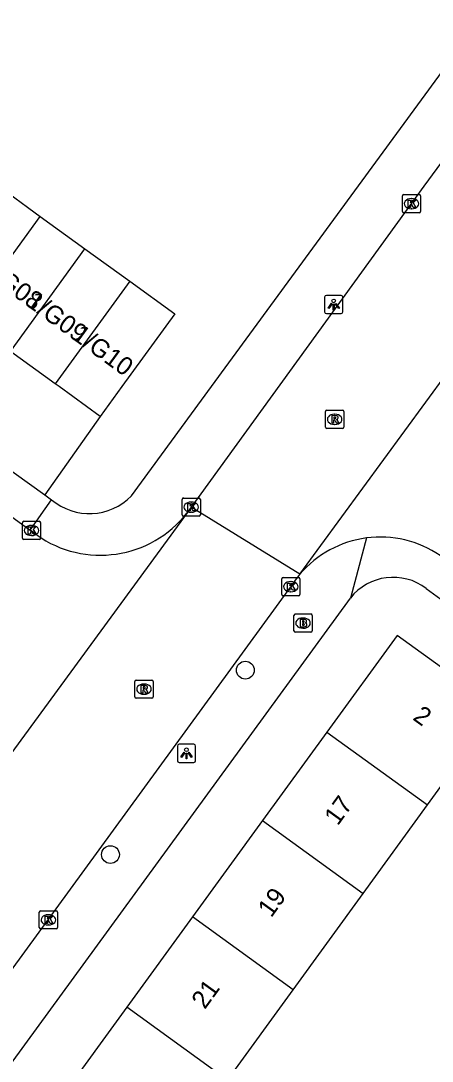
# Model space of a CAD drawing. Extents: x 160107 to 160928, y 382056 to 382918.
# Drawn here: x 160434.1 to 160456.7, y 382462.9 to 382520.1 of the extents above; entities that cross this region are included whole.
import ezdxf

# ---------------------------------------------------------------- set-up
doc = ezdxf.new("R2010")
doc.units = 0
for name, color, linetype in [('IMGEO_Boom', 7, 'Continuous'), ('IMGEO_Brandkraan', 7, 'Continuous'), ('IMGEO_Kolk', 7, 'Continuous'), ('IMGEO_Lichtpunt', 7, 'Continuous'), ('IMGEO_Pand', 7, 'Continuous'), ('IMGEO_Pand_nummerreeks', 7, 'Continuous'), ('IMGEO_Parkeervlak_open', 7, 'Continuous'), ('IMGEO_Rijbaan_lokaal_open', 7, 'Continuous'), ('IMGEO_Rioolput', 7, 'Continuous'), ('IMGEO_Voetpad_open', 7, 'Continuous')]:
    doc.layers.add(name, color=color, linetype=linetype)

msp = doc.modelspace()

# ---------------------------------------------------------------- linework, layer by layer
at = {"layer": 'IMGEO_Boom'}
for centre in [(160446.425, 382484.416), (160439.011, 382474.28)]:
    msp.add_circle(centre, 0.489, dxfattribs=at)
at = {"layer": 'IMGEO_Brandkraan'}
for p, q in [((160449.094, 382486.576), (160449.094, 382487.428)), ((160449.169, 382487.502), (160450.021, 382487.502)), ((160449.582, 382487.282), (160449.607, 382487.282)), ((160450.095, 382487.428), (160450.095, 382486.576)), ((160450.021, 382486.502), (160449.169, 382486.502)), ((160449.605, 382486.722), (160449.58, 382486.722))]:
    msp.add_line(p, q, dxfattribs=at)
for points in [[(160449.094, 382486.576), (160449.094, 382487.428)], [(160449.169, 382487.502), (160450.021, 382487.502)], [(160449.442, 382487.202), (160449.442, 382486.802), (160449.655, 382486.802)], [(160449.673, 382487.202), (160449.442, 382487.202)], [(160449.621, 382487.121), (160449.567, 382487.121), (160449.567, 382487.045)], [(160449.567, 382487.045), (160449.62, 382487.045)], [(160449.629, 382486.969), (160449.567, 382486.969), (160449.567, 382486.888)], [(160450.095, 382487.428), (160450.095, 382486.576)], [(160450.021, 382486.502), (160449.169, 382486.502)], [(160449.567, 382486.888), (160449.629, 382486.888)]]:
    msp.add_lwpolyline(points, dxfattribs=at)
for centre, radius, start, end in [((160449.171, 382487.426), 0.0765, 91.552, 178.448), ((160449.171, 382487.426), 0.0765, 91.552, 178.448), ((160449.622, 382487.083), 0.0379, 267.8285, 90.9355), ((160449.63, 382486.928), 0.0404, 269.8759, 90.5077), ((160449.677, 382487.057), 0.145, 59.4692, 91.5367), ((160449.702, 382487.104), 0.0922, 285.5137, 58.1501), ((160449.707, 382486.912), 0.105, 301.3115, 78.989), ((160450.019, 382487.426), 0.0765, 1.552, 88.448), ((160450.019, 382487.426), 0.0765, 1.552, 88.448), ((160449.171, 382486.578), 0.0765, 181.552, 268.448), ((160449.171, 382486.578), 0.0765, 181.552, 268.448), ((160449.661, 382487.053), 0.251, 268.6676, 293.5347), ((160450.019, 382486.578), 0.0765, 271.552, 358.448), ((160450.019, 382486.578), 0.0765, 271.552, 358.448)]:
    msp.add_arc(centre, radius, start, end, dxfattribs=at)
for centre, major_axis, ratio, start_param, end_param in [((160449.581, 382487.002), (-0.387, 0.002), 0.722429, 4.712389, 7.853982), ((160449.606, 382487.002), (-0.39, 0.002), 0.717154, 1.570796, 4.712389)]:
    msp.add_ellipse(centre, major_axis=major_axis, ratio=ratio, start_param=start_param, end_param=end_param, dxfattribs=at)
at = {"layer": 'IMGEO_Kolk'}
for p, q in [((160455.058, 382509.623), (160455.058, 382510.475)), ((160455.133, 382510.549), (160455.985, 382510.549)), ((160456.059, 382510.475), (160456.059, 382509.623)), ((160455.546, 382510.329), (160455.571, 382510.329)), ((160455.985, 382509.549), (160455.133, 382509.549)), ((160455.569, 382509.769), (160455.544, 382509.769)), ((160443.026, 382493.876), (160443.878, 382493.876)), ((160442.951, 382492.95), (160442.951, 382493.802)), ((160443.439, 382493.656), (160443.464, 382493.656)), ((160443.952, 382493.802), (160443.952, 382492.95)), ((160443.878, 382492.876), (160443.026, 382492.876)), ((160443.462, 382493.096), (160443.437, 382493.096)), ((160434.175, 382491.668), (160434.175, 382492.52)), ((160434.25, 382492.594), (160435.102, 382492.594)), ((160434.663, 382492.374), (160434.688, 382492.374)), ((160435.176, 382492.52), (160435.176, 382491.668)), ((160435.102, 382491.594), (160434.25, 382491.594)), ((160434.686, 382491.814), (160434.661, 382491.814)), ((160448.422, 382488.577), (160448.422, 382489.429)), ((160448.497, 382489.503), (160449.349, 382489.503)), ((160448.91, 382489.283), (160448.935, 382489.283)), ((160449.423, 382489.429), (160449.423, 382488.577)), ((160448.933, 382488.723), (160448.908, 382488.723)), ((160449.349, 382488.503), (160448.497, 382488.503)), ((160435.1, 382470.266), (160435.1, 382471.118)), ((160435.175, 382471.192), (160436.027, 382471.192)), ((160435.588, 382470.972), (160435.613, 382470.972)), ((160436.101, 382471.118), (160436.101, 382470.266)), ((160435.611, 382470.412), (160435.586, 382470.412)), ((160436.027, 382470.192), (160435.175, 382470.192))]:
    msp.add_line(p, q, dxfattribs=at)
for points in [[(160455.058, 382509.623), (160455.058, 382510.475)], [(160455.133, 382510.549), (160455.985, 382510.549)], [(160456.059, 382510.475), (160456.059, 382509.623)], [(160455.379, 382510.249), (160455.502, 382510.249), (160455.502, 382510.098), (160455.632, 382510.249), (160455.796, 382510.249), (160455.65, 382510.098), (160455.803, 382509.849), (160455.651, 382509.849), (160455.566, 382510.013), (160455.502, 382509.946), (160455.502, 382509.849), (160455.379, 382509.849), (160455.379, 382510.249)], [(160455.985, 382509.549), (160455.133, 382509.549)], [(160443.026, 382493.876), (160443.878, 382493.876)], [(160442.951, 382492.95), (160442.951, 382493.802)], [(160443.272, 382493.576), (160443.395, 382493.576), (160443.395, 382493.425), (160443.525, 382493.576), (160443.689, 382493.576), (160443.543, 382493.425), (160443.696, 382493.176), (160443.544, 382493.176), (160443.459, 382493.34), (160443.395, 382493.273), (160443.395, 382493.176), (160443.272, 382493.176), (160443.272, 382493.576)], [(160443.952, 382493.802), (160443.952, 382492.95)], [(160443.878, 382492.876), (160443.026, 382492.876)], [(160434.175, 382491.668), (160434.175, 382492.52)], [(160434.25, 382492.594), (160435.102, 382492.594)], [(160434.496, 382492.294), (160434.619, 382492.294), (160434.619, 382492.143), (160434.749, 382492.294), (160434.913, 382492.294), (160434.767, 382492.143), (160434.92, 382491.894), (160434.768, 382491.894), (160434.683, 382492.058), (160434.619, 382491.991), (160434.619, 382491.894), (160434.496, 382491.894), (160434.496, 382492.294)], [(160435.176, 382492.52), (160435.176, 382491.668)], [(160435.102, 382491.594), (160434.25, 382491.594)], [(160448.422, 382488.577), (160448.422, 382489.429)], [(160448.497, 382489.503), (160449.349, 382489.503)], [(160449.423, 382489.429), (160449.423, 382488.577)], [(160448.743, 382489.203), (160448.866, 382489.203), (160448.866, 382489.052), (160448.996, 382489.203), (160449.16, 382489.203), (160449.014, 382489.052), (160449.167, 382488.803), (160449.015, 382488.803), (160448.93, 382488.967), (160448.866, 382488.9), (160448.866, 382488.803), (160448.743, 382488.803), (160448.743, 382489.203)], [(160449.349, 382488.503), (160448.497, 382488.503)], [(160435.1, 382470.266), (160435.1, 382471.118)], [(160435.175, 382471.192), (160436.027, 382471.192)], [(160436.101, 382471.118), (160436.101, 382470.266)], [(160435.421, 382470.892), (160435.544, 382470.892), (160435.544, 382470.741), (160435.674, 382470.892), (160435.838, 382470.892), (160435.692, 382470.741), (160435.845, 382470.492), (160435.693, 382470.492), (160435.608, 382470.656), (160435.544, 382470.589), (160435.544, 382470.492), (160435.421, 382470.492), (160435.421, 382470.892)], [(160436.027, 382470.192), (160435.175, 382470.192)]]:
    msp.add_lwpolyline(points, dxfattribs=at)
for centre, start, end in [((160455.135, 382510.473), 91.552, 178.448), ((160455.135, 382510.473), 91.552, 178.448), ((160455.983, 382510.473), 1.552, 88.448), ((160455.983, 382510.473), 1.552, 88.448), ((160455.135, 382509.625), 181.552, 268.448), ((160455.135, 382509.625), 181.552, 268.448), ((160455.983, 382509.625), 271.552, 358.448), ((160455.983, 382509.625), 271.552, 358.448), ((160443.028, 382493.8), 91.552, 178.448), ((160443.028, 382493.8), 91.552, 178.448), ((160443.876, 382493.8), 1.552, 88.448), ((160443.876, 382493.8), 1.552, 88.448), ((160443.028, 382492.952), 181.552, 268.448), ((160443.028, 382492.952), 181.552, 268.448), ((160443.876, 382492.952), 271.552, 358.448), ((160443.876, 382492.952), 271.552, 358.448), ((160434.252, 382492.518), 91.552, 178.448), ((160434.252, 382492.518), 91.552, 178.448), ((160435.1, 382492.518), 1.552, 88.448), ((160435.1, 382492.518), 1.552, 88.448), ((160434.252, 382491.67), 181.552, 268.448), ((160434.252, 382491.67), 181.552, 268.448), ((160435.1, 382491.67), 271.552, 358.448), ((160435.1, 382491.67), 271.552, 358.448), ((160448.499, 382489.427), 91.552, 178.448), ((160448.499, 382489.427), 91.552, 178.448), ((160449.347, 382489.427), 1.552, 88.448), ((160449.347, 382489.427), 1.552, 88.448), ((160448.499, 382488.579), 181.552, 268.448), ((160448.499, 382488.579), 181.552, 268.448), ((160449.347, 382488.579), 271.552, 358.448), ((160449.347, 382488.579), 271.552, 358.448), ((160435.177, 382471.116), 91.552, 178.448), ((160435.177, 382471.116), 91.552, 178.448), ((160436.025, 382471.116), 1.552, 88.448), ((160436.025, 382471.116), 1.552, 88.448), ((160435.177, 382470.268), 181.552, 268.448), ((160435.177, 382470.268), 181.552, 268.448), ((160436.025, 382470.268), 271.552, 358.448), ((160436.025, 382470.268), 271.552, 358.448)]:
    msp.add_arc(centre, 0.0765, start, end, dxfattribs=at)
for centre, major_axis, ratio, start_param, end_param in [((160455.545, 382510.049), (-0.387, 0.002), 0.722429, 4.712389, 7.853982), ((160455.57, 382510.049), (-0.39, 0.002), 0.717154, 1.570796, 4.712389), ((160443.438, 382493.376), (-0.387, 0.002), 0.722429, 4.712389, 7.853982), ((160443.463, 382493.376), (-0.39, 0.002), 0.717154, 1.570796, 4.712389), ((160434.662, 382492.094), (-0.387, 0.002), 0.722429, 4.712389, 7.853982), ((160434.687, 382492.094), (-0.39, 0.002), 0.717154, 1.570796, 4.712389), ((160448.909, 382489.003), (-0.387, 0.002), 0.722429, 4.712389, 7.853982), ((160448.934, 382489.003), (-0.39, 0.002), 0.717154, 1.570796, 4.712389), ((160435.587, 382470.692), (-0.387, 0.002), 0.722429, 4.712389, 7.853982), ((160435.612, 382470.692), (-0.39, 0.002), 0.717154, 1.570796, 4.712389)]:
    msp.add_ellipse(centre, major_axis=major_axis, ratio=ratio, start_param=start_param, end_param=end_param, dxfattribs=at)
at = {"layer": 'IMGEO_Lichtpunt'}
for p, q in [((160450.782, 382504.91), (160450.782, 382504.103)), ((160450.782, 382504.91), (160450.782, 382504.103)), ((160451.684, 382505.005), (160450.876, 382505.005)), ((160451.684, 382505.005), (160450.876, 382505.005)), ((160451.778, 382504.103), (160451.778, 382504.91)), ((160451.778, 382504.103), (160451.778, 382504.91)), ((160450.876, 382504.009), (160451.684, 382504.009)), ((160450.876, 382504.009), (160451.684, 382504.009)), ((160442.69, 382480.245), (160442.69, 382479.438)), ((160442.69, 382480.245), (160442.69, 382479.438)), ((160443.592, 382480.34), (160442.784, 382480.34)), ((160443.592, 382480.34), (160442.784, 382480.34)), ((160443.686, 382479.438), (160443.686, 382480.245)), ((160443.686, 382479.438), (160443.686, 382480.245)), ((160442.784, 382479.344), (160443.592, 382479.344)), ((160442.784, 382479.344), (160443.592, 382479.344))]:
    msp.add_line(p, q, dxfattribs=at)
for points in [[(160451.156, 382504.574), (160451.195, 382504.546), (160451.007, 382504.284), (160450.969, 382504.311), (160451.156, 382504.574)], [(160451.258, 382504.526), (160451.305, 382504.526), (160451.305, 382504.204), (160451.258, 382504.204), (160451.258, 382504.526)], [(160451.368, 382504.546), (160451.406, 382504.573), (160451.593, 382504.311), (160451.554, 382504.283), (160451.368, 382504.546)], [(160443.064, 382479.909), (160443.103, 382479.881), (160442.915, 382479.619), (160442.877, 382479.646), (160443.064, 382479.909)], [(160443.166, 382479.861), (160443.213, 382479.861), (160443.213, 382479.539), (160443.166, 382479.539), (160443.166, 382479.861)], [(160443.276, 382479.881), (160443.314, 382479.908), (160443.501, 382479.646), (160443.462, 382479.618), (160443.276, 382479.881)]]:
    msp.add_lwpolyline(points, dxfattribs=at)
for centre in [(160451.281, 382504.708), (160443.189, 382480.043)]:
    msp.add_circle(centre, 0.0994, dxfattribs=at)
for centre, start, end in [((160450.876, 382504.91), 90, 180), ((160450.876, 382504.91), 90, 180), ((160451.684, 382504.91), 0, 90), ((160451.684, 382504.91), 0, 90), ((160450.876, 382504.103), 180, 270), ((160450.876, 382504.103), 180, 270), ((160451.684, 382504.103), 270, 0), ((160451.684, 382504.103), 270, 360), ((160442.784, 382480.245), 90, 180), ((160442.784, 382480.245), 90, 180), ((160443.592, 382480.245), 0, 90), ((160443.592, 382480.245), 0, 90), ((160442.784, 382479.438), 180, 270), ((160442.784, 382479.438), 180, 270), ((160443.592, 382479.438), 270, 0), ((160443.592, 382479.438), 270, 360)]:
    msp.add_arc(centre, 0.0946, start, end, dxfattribs=at)
at = {"layer": 'IMGEO_Pand'}
for points in [[(160432.692, 382511.138), (160435.152, 382509.354)], [(160431.062, 382503.714), (160435.152, 382509.354)], [(160435.152, 382509.354), (160437.611, 382507.571)], [(160433.522, 382501.931), (160437.611, 382507.571)], [(160437.611, 382507.571), (160440.071, 382505.787)], [(160440.071, 382505.787), (160435.981, 382500.147)], [(160440.071, 382505.787), (160442.541, 382503.996), (160439.632, 382500), (160438.441, 382498.363)], [(160435.981, 382500.147), (160433.522, 382501.931)], [(160438.441, 382498.363), (160436.184, 382500), (160435.981, 382500.147)], [(160456.437, 382477.012), (160460.295, 382482.32), (160454.767, 382486.317), (160450.909, 382481.014)], [(160450.909, 382481.014), (160447.373, 382476.152)], [(160450.909, 382481.014), (160456.437, 382477.012)], [(160452.901, 382472.149), (160456.437, 382477.012)], [(160447.373, 382476.152), (160443.52, 382470.856)], [(160447.373, 382476.152), (160452.901, 382472.149)], [(160449.049, 382466.852), (160452.901, 382472.149)], [(160443.52, 382470.856), (160439.91, 382465.894)], [(160449.049, 382466.852), (160443.52, 382470.856)], [(160445.442, 382461.89), (160449.049, 382466.852)], [(160439.91, 382465.894), (160436.294, 382460.923)], [(160445.442, 382461.89), (160439.91, 382465.894)]]:
    msp.add_lwpolyline(points, dxfattribs=at)
at = {"layer": 'IMGEO_Parkeervlak_open'}
msp.add_lwpolyline([(160438.441, 382498.363), (160435.401, 382494.048)], dxfattribs=at)
at = {"layer": 'IMGEO_Rijbaan_lokaal_open'}
for points in [[(160484.111, 382548.915), (160483.949, 382548.692), (160456.229, 382511.004), (160443.452, 382493.376)], [(160408.922, 382510.77), (160434.595, 382492.109)], [(160449.428, 382489.694), (160458.647, 382502.288)], [(160443.452, 382493.376), (160443.22, 382493.058)], [(160449.428, 382489.694), (160443.452, 382493.376)], [(160443.22, 382493.058), (160433.188, 382479.332)], [(160434.957, 382491.846), (160434.595, 382492.109)], [(160410.851, 382436.796), (160448.923, 382489.003)]]:
    msp.add_lwpolyline(points, dxfattribs=at)
for centre, radius, start, end in [((160438.453, 382496.785), 6.051, 234.7086, 321.9805), ((160453.837, 382485.936), 5.793, 97.5122, 139.5635), ((160453.839, 382485.93), 5.8, 55.5199, 97.5176), ((160453.879, 382485.911), 5.841, 139.6381, 148.0413)]:
    msp.add_arc(centre, radius, start, end, dxfattribs=at)
at = {"layer": 'IMGEO_Rioolput'}
for p, q in [((160450.833, 382497.776), (160450.833, 382498.628)), ((160450.908, 382498.702), (160451.76, 382498.702)), ((160451.321, 382498.482), (160451.346, 382498.482)), ((160451.834, 382498.628), (160451.834, 382497.776)), ((160451.344, 382497.922), (160451.319, 382497.922)), ((160451.76, 382497.702), (160450.908, 382497.702)), ((160440.353, 382482.947), (160440.353, 382483.799)), ((160440.428, 382483.873), (160441.28, 382483.873)), ((160440.841, 382483.653), (160440.866, 382483.653)), ((160441.354, 382483.799), (160441.354, 382482.947)), ((160440.864, 382483.093), (160440.839, 382483.093)), ((160441.28, 382482.873), (160440.428, 382482.873))]:
    msp.add_line(p, q, dxfattribs=at)
for points in [[(160450.833, 382497.776), (160450.833, 382498.628)], [(160450.908, 382498.702), (160451.76, 382498.702)], [(160451.422, 382498.4), (160451.17, 382498.402), (160451.17, 382498.002)], [(160451.834, 382498.628), (160451.834, 382497.776)], [(160451.17, 382498.002), (160451.294, 382498.002), (160451.294, 382498.164), (160451.305, 382498.164)], [(160451.348, 382498.321), (160451.294, 382498.321), (160451.294, 382498.24)], [(160451.294, 382498.24), (160451.346, 382498.24)], [(160451.352, 382498.135), (160451.423, 382498.002), (160451.563, 382498.002), (160451.498, 382498.128)], [(160451.76, 382497.702), (160450.908, 382497.702)], [(160440.353, 382482.947), (160440.353, 382483.799)], [(160440.428, 382483.873), (160441.28, 382483.873)], [(160440.942, 382483.571), (160440.69, 382483.573), (160440.69, 382483.173)], [(160441.354, 382483.799), (160441.354, 382482.947)], [(160440.69, 382483.173), (160440.814, 382483.173), (160440.814, 382483.335), (160440.825, 382483.335)], [(160440.868, 382483.492), (160440.814, 382483.492), (160440.814, 382483.411)], [(160440.814, 382483.411), (160440.866, 382483.411)], [(160440.872, 382483.306), (160440.943, 382483.173), (160441.083, 382483.173), (160441.018, 382483.299)], [(160441.28, 382482.873), (160440.428, 382482.873)]]:
    msp.add_lwpolyline(points, dxfattribs=at)
for centre, radius, start, end in [((160450.91, 382498.626), 0.0765, 91.552, 178.448), ((160450.91, 382498.626), 0.0765, 91.552, 178.448), ((160451.758, 382498.626), 0.0765, 1.552, 88.448), ((160451.758, 382498.626), 0.0765, 1.552, 88.448), ((160451.304, 382498.111), 0.0533, 26.0293, 88.6989), ((160451.33, 382498.429), 0.19, 274.7715, 282.9687), ((160451.354, 382498.225), 0.0964, 77.0061, 93.1865), ((160451.368, 382498.282), 0.0378, 276.6634, 79.6772), ((160451.421, 382498.29), 0.109, 350.3612, 89.416), ((160451.419, 382498.29), 0.112, 277.5842, 350.9817), ((160451.403, 382498.075), 0.108, 29.5134, 73.7905), ((160450.91, 382497.778), 0.0765, 181.552, 268.448), ((160450.91, 382497.778), 0.0765, 181.552, 268.448), ((160451.758, 382497.778), 0.0765, 271.552, 358.448), ((160451.758, 382497.778), 0.0765, 271.552, 358.448), ((160440.43, 382483.797), 0.0765, 91.552, 178.448), ((160440.43, 382483.797), 0.0765, 91.552, 178.448), ((160440.941, 382483.461), 0.109, 350.3612, 89.416), ((160441.278, 382483.797), 0.0765, 1.552, 88.448), ((160441.278, 382483.797), 0.0765, 1.552, 88.448), ((160440.824, 382483.282), 0.0533, 26.0293, 88.6989), ((160440.85, 382483.6), 0.19, 274.7715, 282.9687), ((160440.874, 382483.396), 0.0964, 77.0061, 93.1865), ((160440.888, 382483.453), 0.0378, 276.6634, 79.6772), ((160440.939, 382483.461), 0.112, 277.5842, 350.9817), ((160440.923, 382483.246), 0.108, 29.5134, 73.7905), ((160440.43, 382482.949), 0.0765, 181.552, 268.448), ((160440.43, 382482.949), 0.0765, 181.552, 268.448), ((160441.278, 382482.949), 0.0765, 271.552, 358.448), ((160441.278, 382482.949), 0.0765, 271.552, 358.448)]:
    msp.add_arc(centre, radius, start, end, dxfattribs=at)
for centre, major_axis, ratio, start_param, end_param in [((160451.32, 382498.202), (-0.387, 0.002), 0.722429, 4.712389, 7.853982), ((160451.345, 382498.202), (-0.39, 0.002), 0.717154, 1.570796, 4.712389), ((160440.84, 382483.373), (-0.387, 0.002), 0.722429, 4.712389, 7.853982), ((160440.865, 382483.373), (-0.39, 0.002), 0.717154, 1.570796, 4.712389)]:
    msp.add_ellipse(centre, major_axis=major_axis, ratio=ratio, start_param=start_param, end_param=end_param, dxfattribs=at)
at = {"layer": 'IMGEO_Voetpad_open'}
for points in [[(160440.163, 382493.992), (160444.564, 382500), (160472.07, 382537.55)], [(160410.556, 382511.838), (160427.088, 382500), (160435.401, 382494.048)], [(160435.401, 382494.048), (160435.774, 382493.781)], [(160434.595, 382492.109), (160435.774, 382493.781)], [(160453.08, 382491.68), (160452.196, 382488.373)], [(160456.365, 382488.905), (160471.273, 382478.057)], [(160411.747, 382432.918), (160452.196, 382488.373)]]:
    msp.add_lwpolyline(points, dxfattribs=at)
for centre, radius, start, end in [((160437.855, 382496.247), 3.227, 229.8398, 315.6649), ((160454.551, 382486.522), 2.995, 52.718, 141.8262)]:
    msp.add_arc(centre, radius, start, end, dxfattribs=at)

# ---------------------------------------------------------------- texts
at = {"layer": 'IMGEO_Pand_nummerreeks'}
for s, rotation, p in [('1/G08', 323.9581, (160431.875, 382506.284)), ('1/G09', 323.9581, (160434.318, 382504.506)), ('1/G10', 323.9581, (160436.844, 382502.668)), ('2', 324.0943, (160455.575, 382481.729)), ('17', 54.0924, (160451.502, 382475.826)), ('19', 54.0924, (160447.844, 382470.773)), ('21', 54.0924, (160444.198, 382465.738))]:
    msp.add_text(s, height=1, rotation=rotation, dxfattribs=at).set_placement(p)

doc.saveas('drawing.dxf')
